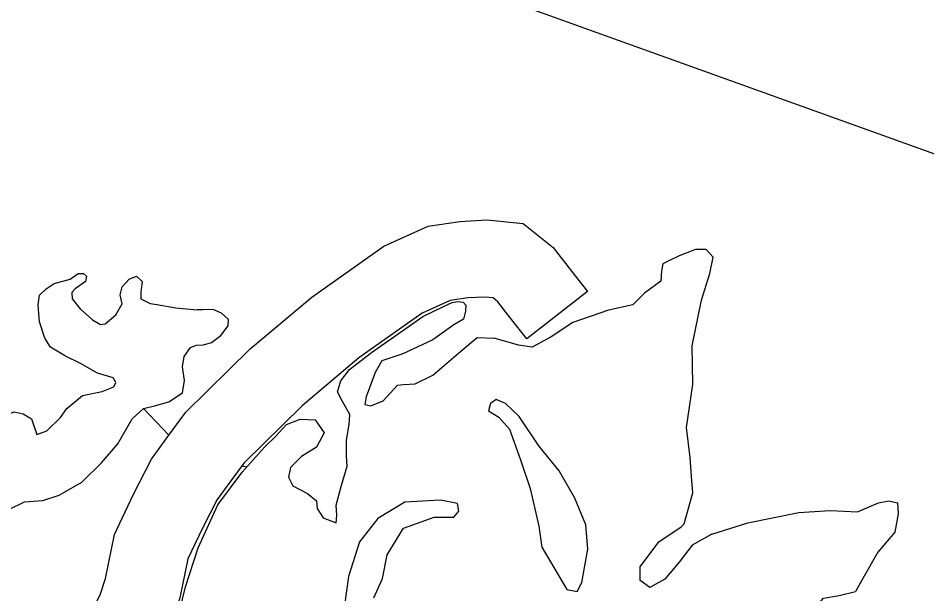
# Model space of a CAD drawing. Extents: x 813775 to 1157140, y 1757555 to 1979907.
# Drawn here: x 1009275 to 1012821, y 1829680 to 1831925 of the extents above; entities that cross this region are included whole.
import ezdxf

# ---------------------------------------------------------------- set-up
doc = ezdxf.new("R2010")
doc.units = 0
for name, color, linetype in [('Level 35', 7, 'Continuous'), ('Level 46', 7, 'Continuous'), ('R_Draft', 7, 'Continuous')]:
    doc.layers.add(name, color=color, linetype=linetype)

msp = doc.modelspace()

# ---------------------------------------------------------------- linework, layer by layer
at = {"layer": 'Level 35'}
for points in [[(1011904.7, 1830647.5), (1011941.9, 1830825.6), (1011973.8, 1830929.3), (1011987.1, 1830993.1), (1011960.5, 1831022.3), (1011918, 1831022.3), (1011854.3, 1830998.4), (1011811.8, 1830977.1), (1011790.5, 1830966.5), (1011785.2, 1830939.9), (1011782.6, 1830900), (1011718.8, 1830852.2), (1011673.7, 1830807), (1011578.1, 1830785.7), (1011440, 1830737.9), (1011355, 1830682.1)], [(1009353, 1830806.7), (1009358.4, 1830844.5), (1009383.7, 1830869.7), (1009415.5, 1830889.7), (1009478, 1830907), (1009508.5, 1830929.6), (1009529.8, 1830929.6), (1009541.7, 1830918.9), (1009537.7, 1830897.7), (1009497.9, 1830869.7), (1009484.6, 1830855.1), (1009485.9, 1830829.9), (1009516.5, 1830791.3), (1009565.6, 1830748.8), (1009596.1, 1830730.2), (1009614.7, 1830732.8), (1009655.9, 1830767.4), (1009681.1, 1830811.3), (1009673.2, 1830845.8), (1009681.1, 1830877.7), (1009707.7, 1830907), (1009736.9, 1830918.9)], [(1009736.9, 1830918.9), (1009759.5, 1830897.7), (1009754.2, 1830856.5), (1009754.2, 1830829.9), (1009790, 1830812.6), (1009816.6, 1830808.6), (1009817.1, 1830808.9)], [(1009098, 1830527.6), (1009090.1, 1830442.5), (1009092.7, 1830384), (1009127.3, 1830354.8), (1009196.3, 1830365.4), (1009260, 1830389.3), (1009294.6, 1830381.4), (1009326.4, 1830362.8), (1009347.7, 1830301.6), (1009387.5, 1830314.9), (1009440.6, 1830368.1), (1009464.5, 1830402.6), (1009525.6, 1830453.1), (1009602.7, 1830469.1), (1009647.8, 1830487.7), (1009655.8, 1830503.6), (1009645.1, 1830522.3), (1009584.1, 1830540.9), (1009517.7, 1830578.1), (1009459.2, 1830607.3), (1009400.8, 1830641.9), (1009379.6, 1830676.4), (1009358.3, 1830740.2), (1009353, 1830806.7)], [(1009816.6, 1830808.6), (1009890.9, 1830795.3), (1009973.3, 1830787.3)], [(1010533.8, 1830511), (1010567.5, 1830554.6), (1010653.5, 1830621.4), (1010783.8, 1830712.3), (1010854.6, 1830761.4), (1010935, 1830800.1), (1010968.7, 1830816.2), (1010991.2, 1830819.4), (1011011.3, 1830817.8), (1011022.5, 1830805.8)], [(1009924, 1830511.6), (1009916.2, 1830565.4), (1009922.8, 1830605.3), (1009948, 1830641.1), (1009970.6, 1830649.1), (1009998.5, 1830650.4), (1010029, 1830659.7), (1010066.2, 1830687.7), (1010094.1, 1830724.9), (1010095.4, 1830750.1), (1010068.9, 1830774.1), (1010035.7, 1830788.7), (1009994.5, 1830787.3), (1009973.3, 1830787.3)], [(1011022.5, 1830805.8), (1011020.9, 1830782.8), (1011012.9, 1830750.9), (1010975.7, 1830729.6), (1010893.4, 1830671.1), (1010776.5, 1830615.3), (1010694.2, 1830588.7), (1010667.6, 1830543.5), (1010633.1, 1830447.8), (1010627.8, 1830418.6), (1010651.7, 1830413.3), (1010699.5, 1830431.9), (1010755.3, 1830493), (1010779.2, 1830495.7), (1010824.3, 1830498.3), (1010893.4, 1830532.9), (1011002.3, 1830625.9), (1011066, 1830679.1), (1011132.4, 1830676.4)], [(1011355, 1830682.1), (1011280.6, 1830642.2), (1011227.5, 1830650.2), (1011132.4, 1830676.4)], [(1011874, 1829952.4), (1011907.4, 1830073.3), (1011902.1, 1830137.1), (1011896.8, 1830211.5), (1011883.5, 1830328.5), (1011907.4, 1830496), (1011904.7, 1830647.5)], [(1008861.7, 1829793.9), (1009034.3, 1829783.3), (1009140.5, 1829817.8), (1009217.6, 1829876.3), (1009222.9, 1829940.1), (1009230.8, 1829982.6), (1009241.5, 1830009.2), (1009299.9, 1830038.5), (1009371.6, 1830043.8), (1009435.3, 1830065), (1009523, 1830115.5), (1009600, 1830190), (1009663.7, 1830264.4), (1009719.5, 1830362.8), (1009764.7, 1830402.6), (1009807.2, 1830413.3), (1009862.9, 1830429.2), (1009916, 1830463.8), (1009924, 1830511.6)], [(1010439.2, 1830041.9), (1010441.9, 1830012.7), (1010465.8, 1829975.5), (1010516.3, 1829956.8), (1010518.9, 1829986.1), (1010516.3, 1830026), (1010534.9, 1830097.7), (1010558.8, 1830177.5), (1010556.1, 1830217.4), (1010556.1, 1830278.5), (1010566.7, 1830339.6), (1010569.4, 1830379.5), (1010540.2, 1830430), (1010521.6, 1830467.2), (1010533.8, 1830511)], [(1011319.2, 1829862), (1011416.1, 1829696.6), (1011455.9, 1829688.7), (1011474.5, 1829723.2), (1011498.4, 1829853.5), (1011490.4, 1829949.2), (1011447.9, 1830052.9), (1011386.8, 1830159.2), (1011307.2, 1830257.5), (1011230.2, 1830371.8), (1011177, 1830422.3), (1011139.9, 1830438.3), (1011118.6, 1830422.3), (1011110.6, 1830393.1), (1011150.5, 1830369.2), (1011193, 1830321.3), (1011235.5, 1830201.7), (1011272.6, 1830090.1), (1011307.2, 1829943.9), (1011319.2, 1829862)], [(1009764.7, 1830402.6), (1009863.6, 1830299.1)], [(1010278.9, 1830293), (1010321.5, 1830339.7), (1010375.5, 1830360.9), (1010433.9, 1830358.2), (1010468.5, 1830307.7), (1010439.2, 1830251.9), (1010380.8, 1830214.7), (1010338.3, 1830172.2), (1010330.4, 1830135), (1010346.3, 1830100.4), (1010404.7, 1830071.2), (1010439.2, 1830041.9)], [(1009927.5, 1829707.2), (1009977.4, 1829858.5), (1010054.6, 1830026.7), (1010148.6, 1830154.6), (1010236.3, 1830252), (1010278.9, 1830293)], [(1010147.7, 1830178.4), (1010167, 1830175)], [(1010662.3, 1829664.4), (1010696.9, 1829738.9), (1010715.4, 1829831.9), (1010779.2, 1829935.6), (1010898.7, 1829978.1), (1010975.7, 1829978.1), (1010994.3, 1830002), (1010989, 1830031.3), (1010922.6, 1830044.6), (1010784.5, 1830036.6), (1010678.3, 1829972.8), (1010606.6, 1829882.4), (1010564.1, 1829746.8), (1010548.1, 1829635.2)], [(1011981.8, 1829912), (1012122.5, 1829956.9), (1012321.7, 1829996.8), (1012443.9, 1830004.7), (1012550.1, 1829999.4), (1012632.4, 1830034), (1012672.3, 1830042), (1012706.8, 1830034), (1012709.5, 1829991.5), (1012696.2, 1829919.7), (1012629.8, 1829842.6), (1012571.3, 1829738.9), (1012542.1, 1829688.4)], [(1011981.8, 1829912), (1011904.7, 1829869.4), (1011854.3, 1829803), (1011798.5, 1829736.5), (1011740.1, 1829704.6), (1011702.9, 1829731.2), (1011702.9, 1829784.4), (1011774.6, 1829882.7), (1011862.2, 1829941.2), (1011874, 1829952.4)], [(1010013, 1827899.6), (1009945.3, 1827953.9), (1009889.5, 1828012.4), (1009839, 1828065.5), (1009830.6, 1828128.6), (1009811.7, 1828305.6), (1009787.6, 1828495.6), (1009779.6, 1828618.7), (1009774.8, 1828672.1), (1009773.9, 1828761.4), (1009774.8, 1828985.9), (1009752.2, 1829197.7), (1009769.1, 1829303.2), (1009829.4, 1829436.3), (1009884.5, 1829548.6), (1009912.7, 1829642.5), (1009927.5, 1829707.2)], [(1012175.6, 1829317.1), (1012138.4, 1829242.6), (1012141.1, 1829165.6), (1012175.6, 1829091.1), (1012191.6, 1828987.5), (1012215.5, 1828921), (1012319, 1828870.5), (1012398.7, 1828878.5), (1012446.5, 1828907.7), (1012470.4, 1828998.1), (1012491.7, 1829117.7), (1012502.3, 1829184.2), (1012459.8, 1829266.6), (1012446.5, 1829375.6), (1012465.1, 1829463.3), (1012465.1, 1829503.1), (1012430.6, 1829564.3), (1012401.4, 1829606.8), (1012396.1, 1829636.1), (1012417.3, 1829662.6), (1012478.4, 1829673.3), (1012542.1, 1829688.4)]]:
    msp.add_lwpolyline(points, dxfattribs=at)
at = {"layer": 'Level 46'}
for points in [[(1009929.4, 1830387.7), (1010180.8, 1830635.6), (1010421.4, 1830837.5), (1010702.4, 1831036), (1010875.5, 1831114), (1010999.1, 1831132.5), (1011104, 1831138.2), (1011245.1, 1831124.6), (1011363, 1831031.1), (1011434, 1830938.3), (1011496.2, 1830858.8), (1011260, 1830673.8)], [(1011260, 1830673.8), (1011196.7, 1830754.7), (1011147.4, 1830819.2), (1011128.1, 1830834.5), (1011097.6, 1830837.4), (1011029.5, 1830833.8), (1010961, 1830823.5), (1010852, 1830774.4), (1010604.7, 1830599.6), (1010382.8, 1830413.5), (1010156.6, 1830190.4)], [(1009536, 1827686.7), (1009533.4, 1827769.2), (1009526.9, 1827920.9), (1009520.6, 1828093.8), (1009512.9, 1828172.7), (1009493.7, 1828308.9), (1009473.5, 1828466.4), (1009457.2, 1828655.3), (1009457.2, 1828835.7), (1009457.2, 1828961.8), (1009443.3, 1829067.4), (1009430, 1829197.8), (1009445.8, 1829342.8), (1009492.8, 1829472.3), (1009595.2, 1829675.2), (1009615.5, 1829739), (1009650.8, 1829911.3), (1009725.4, 1830068.2), (1009794.7, 1830204.5), (1009863.2, 1830298.6), (1009929.4, 1830387.7)], [(1010156.6, 1830190.4), (1010104.9, 1830120.8), (1010051.2, 1830047.1), (1009994.6, 1829935.9), (1009937.4, 1829815.4), (1009906.2, 1829663.4), (1009873.9, 1829561.6), (1009768.7, 1829353.1), (1009740.1, 1829274.4), (1009731.7, 1829196.8), (1009741.3, 1829102.2), (1009757.2, 1828981.4), (1009757.2, 1828835.7), (1009757.2, 1828668.2), (1009771.9, 1828498.4), (1009791.1, 1828348.9), (1009810.8, 1828208.2), (1009820, 1828113.9), (1009826.6, 1827932.8), (1009830.2, 1827849.6)]]:
    msp.add_lwpolyline(points, dxfattribs=at)
at = {"layer": 'R_Draft'}
msp.add_line((1092628.5, 1802699.3), (1002075.8, 1835270.8), dxfattribs=at)

doc.saveas('drawing.dxf')
